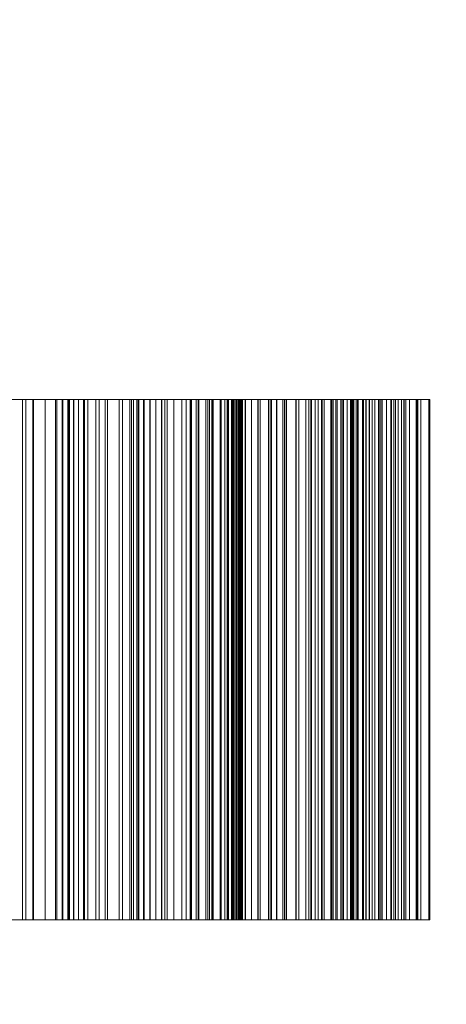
# Model space of a CAD drawing. Header units: millimetres. Extents: x -2233 to 65662, y -50530 to 6847.
# Tile 527 of 656: x 25505 to 25669, y -17482 to -17104. Entities that reach past the tile are written whole.
import ezdxf

# ---------------------------------------------------------------- set-up
doc = ezdxf.new("R2010")
doc.units = ezdxf.units.MM
doc.layers.add('COTAS_P', color=1, linetype='Continuous', lineweight=0)
doc.layers.add('superior_briquetadora', color=7, linetype='Continuous', lineweight=0)
doc.dimstyles.new('R19_100', dxfattribs={"dimtxt": 250, "dimasz": 150, "dimexe": 150, "dimexo": 80, "dimgap": 100, "dimtad": 1, "dimtih": 1, "dimtoh": 1, "dimdsep": 46, "dimcen": 0.09, "dimadec": 0, "dimazin": 0, "dimtfac": 1, "dimtdec": 4, "dimtofl": 0, "dimtmove": 0, "dimatfit": 3, "dimfxl": 1, "dimtolj": 1, "dimtzin": 0, "dimarcsym": 0})

# ---------------------------------------------------------------- blocks, each defined once
blk = doc.blocks.new('DIM_R32_27')
at = {"layer": 'COTAS_P'}
for p, q in [((24250.07, -17080), (24400.07, -17035)), ((26750.07, -17080), (26600.07, -17035)), ((24250.07, -17980), (24250.07, -17080)), ((24250.07, -17080), (26750.07, -17080)), ((24250.07, -17080), (24400.07, -17125)), ((26750.07, -17080), (26600.07, -17125)), ((26750.07, -17980), (26750.07, -17080))]:
    blk.add_line(p, q, dxfattribs=at)
blk.add_text('2500 P', height=250, dxfattribs=at).set_placement((25500.07, -16980))

msp = doc.modelspace()

# ---------------------------------------------------------------- linework, layer by layer
at = {"layer": 'superior_briquetadora'}
for p, q in [((25492.997, -17250), (25506.87, -17250)), ((25509.525, -17250), (25495.416, -17250)), ((25501.589, -17250), (25505.661, -17250)), ((25505.661, -17250), (25505.661, -17450)), ((25505.661, -17250), (25509.893, -17250)), ((25506.87, -17250), (25521.078, -17250)), ((25506.87, -17450), (25506.87, -17250)), ((25523.697, -17250), (25509.525, -17250)), ((25509.525, -17450), (25509.525, -17250)), ((25509.893, -17250), (25509.893, -17450)), ((25509.893, -17250), (25514.27, -17250)), ((25514.27, -17250), (25514.27, -17450)), ((25514.27, -17250), (25518.779, -17250)), ((25518.357, -17250), (25518.357, -17450)), ((25520.813, -17250), (25518.357, -17250)), ((25518.357, -17250), (25525.322, -17250)), ((25518.779, -17250), (25518.779, -17450)), ((25518.779, -17250), (25523.412, -17250)), ((25520.813, -17250), (25520.813, -17450)), ((25523.091, -17250), (25520.813, -17250)), ((25521.078, -17250), (25535.077, -17250)), ((25521.078, -17450), (25521.078, -17250)), ((25523.091, -17250), (25523.091, -17450)), ((25525.21, -17250), (25523.091, -17250)), ((25523.412, -17250), (25523.412, -17450)), ((25523.412, -17250), (25530.719, -17250)), ((25537.388, -17250), (25523.697, -17250)), ((25523.697, -17450), (25523.697, -17250)), ((25525.21, -17250), (25525.21, -17450)), ((25527.183, -17250), (25525.21, -17250)), ((25525.322, -17250), (25525.322, -17450)), ((25525.322, -17250), (25529.472, -17250)), ((25527.183, -17250), (25527.183, -17450)), ((25529.018, -17250), (25527.183, -17250)), ((25529.018, -17250), (25529.018, -17450)), ((25530.719, -17250), (25529.018, -17250)), ((25529.472, -17250), (25529.472, -17450)), ((25529.472, -17250), (25533.788, -17250)), ((25530.719, -17250), (25530.719, -17450)), ((25533.788, -17250), (25533.788, -17450)), ((25533.788, -17250), (25538.25, -17250)), ((25535.077, -17250), (25548.328, -17250)), ((25535.077, -17450), (25535.077, -17250)), ((25550.071, -17250), (25537.388, -17250)), ((25537.388, -17450), (25537.388, -17250)), ((25538.25, -17250), (25538.25, -17450)), ((25538.25, -17250), (25542.841, -17250)), ((25542.841, -17250), (25542.841, -17450)), ((25542.841, -17250), (25547.553, -17250)), ((25544.045, -17250), (25544.045, -17450)), ((25546.895, -17250), (25544.045, -17250)), ((25544.045, -17250), (25550.293, -17250)), ((25546.895, -17250), (25546.895, -17450)), ((25549.585, -17250), (25546.895, -17250)), ((25547.553, -17250), (25547.553, -17450)), ((25547.553, -17250), (25552.377, -17250)), ((25548.328, -17250), (25560.322, -17250)), ((25548.328, -17450), (25548.328, -17250)), ((25549.585, -17250), (25549.585, -17450)), ((25552.132, -17250), (25549.585, -17250)), ((25561.26, -17250), (25550.071, -17250)), ((25550.071, -17450), (25550.071, -17250)), ((25550.293, -17250), (25550.293, -17450)), ((25550.293, -17250), (25554.664, -17250)), ((25552.132, -17250), (25552.132, -17450)), ((25554.546, -17250), (25552.132, -17250)), ((25552.377, -17250), (25552.377, -17450)), ((25552.377, -17250), (25558.999, -17250)), ((25554.546, -17250), (25554.546, -17450)), ((25556.833, -17250), (25554.546, -17250)), ((25554.664, -17250), (25554.664, -17450)), ((25554.664, -17250), (25559.183, -17250)), ((25556.833, -17250), (25556.833, -17450)), ((25558.999, -17250), (25556.833, -17250)), ((25558.999, -17250), (25558.999, -17450)), ((25559.183, -17250), (25559.183, -17450)), ((25559.183, -17250), (25563.831, -17250)), ((25560.322, -17250), (25570.598, -17250)), ((25560.322, -17450), (25560.322, -17250)), ((25570.523, -17250), (25561.26, -17250)), ((25561.26, -17450), (25561.26, -17250)), ((25563.831, -17250), (25563.831, -17450)), ((25563.831, -17250), (25568.594, -17250)), ((25566.901, -17250), (25566.901, -17450)), ((25570.119, -17250), (25566.901, -17250)), ((25566.901, -17250), (25572.373, -17250)), ((25568.594, -17250), (25568.594, -17450)), ((25568.594, -17250), (25573.463, -17250)), ((25570.119, -17250), (25570.119, -17450)), ((25573.196, -17250), (25570.119, -17250)), ((25577.506, -17250), (25570.523, -17250)), ((25570.523, -17450), (25570.523, -17250)), ((25570.598, -17250), (25578.76, -17250)), ((25570.598, -17450), (25570.598, -17250)), ((25572.373, -17250), (25572.373, -17450)), ((25572.373, -17250), (25576.923, -17250)), ((25573.196, -17250), (25573.196, -17450)), ((25576.145, -17250), (25573.196, -17250)), ((25573.463, -17250), (25573.463, -17450)), ((25573.463, -17250), (25578.43, -17250)), ((25576.145, -17250), (25576.145, -17450)), ((25578.976, -17250), (25576.145, -17250)), ((25576.923, -17250), (25576.923, -17450)), ((25576.923, -17250), (25581.601, -17250)), ((25581.94, -17250), (25577.506, -17250)), ((25577.506, -17450), (25577.506, -17250)), ((25578.43, -17250), (25578.43, -17450)), ((25578.43, -17250), (25584.304, -17250)), ((25578.76, -17250), (25584.496, -17250)), ((25578.76, -17450), (25578.76, -17250)), ((25578.976, -17250), (25578.976, -17450)), ((25581.694, -17250), (25578.976, -17250)), ((25581.601, -17250), (25581.601, -17450)), ((25581.601, -17250), (25586.39, -17250)), ((25581.694, -17250), (25581.694, -17450)), ((25584.304, -17250), (25581.694, -17250)), ((25583.435, -17250), (25581.94, -17250)), ((25581.94, -17450), (25581.94, -17250)), ((25584.78, -17250), (25583.435, -17250)), ((25583.435, -17450), (25583.435, -17250)), ((25584.304, -17250), (25584.304, -17450)), ((25584.496, -17250), (25587.585, -17250)), ((25584.496, -17450), (25584.496, -17250)), ((25585.974, -17250), (25584.78, -17250)), ((25584.78, -17450), (25584.78, -17250)), ((25587.016, -17250), (25585.974, -17250)), ((25585.974, -17450), (25585.974, -17250)), ((25586.39, -17250), (25586.39, -17450)), ((25586.39, -17250), (25591.278, -17250)), ((25586.707, -17250), (25586.707, -17450)), ((25590.261, -17250), (25586.707, -17250)), ((25586.707, -17250), (25591.35, -17250)), ((25587.905, -17250), (25587.016, -17250)), ((25587.016, -17450), (25587.016, -17250)), ((25587.585, -17250), (25588.38, -17250)), ((25587.585, -17450), (25587.585, -17250)), ((25588.642, -17250), (25587.905, -17250)), ((25587.905, -17450), (25587.905, -17250)), ((25588.38, -17250), (25589.023, -17250)), ((25588.38, -17450), (25588.38, -17250)), ((25589.227, -17250), (25588.642, -17250)), ((25588.642, -17450), (25588.642, -17250)), ((25589.023, -17250), (25589.512, -17250)), ((25589.023, -17450), (25589.023, -17250)), ((25589.658, -17250), (25589.227, -17250)), ((25589.227, -17450), (25589.227, -17250)), ((25589.512, -17250), (25589.848, -17250)), ((25589.512, -17450), (25589.512, -17250)), ((25589.936, -17250), (25589.658, -17250)), ((25589.658, -17450), (25589.658, -17250)), ((25589.848, -17250), (25590.031, -17250)), ((25589.848, -17450), (25589.848, -17250)), ((25590.06, -17250), (25589.936, -17250)), ((25589.936, -17450), (25589.936, -17250)), ((25590.031, -17250), (25590.06, -17250)), ((25590.031, -17450), (25590.031, -17250)), ((25590.06, -17450), (25590.06, -17250)), ((25590.261, -17250), (25590.261, -17450)), ((25593.694, -17250), (25590.261, -17250)), ((25591.278, -17250), (25591.278, -17450)), ((25591.278, -17250), (25596.258, -17250)), ((25591.35, -17250), (25591.35, -17450)), ((25591.35, -17250), (25596.034, -17250)), ((25593.694, -17250), (25593.694, -17450)), ((25597.017, -17250), (25593.694, -17250)), ((25596.034, -17250), (25596.034, -17450)), ((25596.034, -17250), (25600.826, -17250)), ((25596.258, -17250), (25596.258, -17450)), ((25596.258, -17250), (25601.32, -17250)), ((25597.017, -17250), (25597.017, -17450)), ((25600.239, -17250), (25597.017, -17250)), ((25600.239, -17250), (25600.239, -17450)), ((25603.362, -17250), (25600.239, -17250)), ((25600.826, -17250), (25600.826, -17450)), ((25600.826, -17250), (25605.71, -17250)), ((25601.32, -17250), (25601.32, -17450)), ((25601.32, -17250), (25606.39, -17250)), ((25603.27, -17250), (25603.27, -17450)), ((25607.127, -17250), (25603.27, -17250)), ((25603.27, -17250), (25607.039, -17250)), ((25603.362, -17250), (25603.362, -17450)), ((25606.39, -17250), (25603.362, -17250)), ((25605.71, -17250), (25605.71, -17450)), ((25605.71, -17250), (25610.677, -17250)), ((25606.39, -17250), (25606.39, -17450)), ((25607.039, -17250), (25607.039, -17450)), ((25607.039, -17250), (25611.813, -17250)), ((25607.127, -17250), (25607.127, -17450)), ((25610.883, -17250), (25607.127, -17250)), ((25610.677, -17250), (25610.677, -17450)), ((25610.677, -17250), (25615.719, -17250)), ((25610.883, -17250), (25610.883, -17450)), ((25614.549, -17250), (25610.883, -17250)), ((25611.813, -17250), (25611.813, -17450)), ((25611.813, -17250), (25616.673, -17250)), ((25614.549, -17250), (25614.549, -17450)), ((25618.129, -17250), (25614.549, -17250)), ((25615.719, -17250), (25615.719, -17450)), ((25615.719, -17250), (25620.828, -17250)), ((25616.432, -17250), (25616.432, -17450)), ((25620.554, -17250), (25616.432, -17250)), ((25616.432, -17250), (25619.291, -17250)), ((25616.673, -17250), (25616.673, -17450)), ((25616.673, -17250), (25621.606, -17250)), ((25618.129, -17250), (25618.129, -17450)), ((25621.627, -17250), (25618.129, -17250)), ((25619.291, -17250), (25619.291, -17450)), ((25619.291, -17250), (25624.108, -17250)), ((25620.554, -17250), (25620.554, -17450)), ((25624.597, -17250), (25620.554, -17250)), ((25620.828, -17250), (25620.828, -17450)), ((25620.828, -17250), (25625.045, -17250)), ((25621.606, -17250), (25621.606, -17450)), ((25621.606, -17250), (25626.603, -17250)), ((25621.627, -17250), (25621.627, -17450)), ((25625.045, -17250), (25621.627, -17250)), ((25624.108, -17250), (25624.108, -17450)), ((25624.108, -17250), (25628.989, -17250)), ((25624.597, -17250), (25624.597, -17450)), ((25628.57, -17250), (25624.597, -17250)), ((25625.045, -17250), (25625.045, -17450)), ((25626.065, -17250), (25626.065, -17450)), ((25630.412, -17250), (25626.065, -17250)), ((25626.065, -17250), (25627.987, -17250)), ((25626.603, -17250), (25626.603, -17450)), ((25626.603, -17250), (25631.658, -17250)), ((25627.987, -17250), (25627.987, -17450)), ((25627.987, -17250), (25632.802, -17250)), ((25628.57, -17250), (25628.57, -17450)), ((25632.475, -17250), (25628.57, -17250)), ((25628.989, -17250), (25628.989, -17450)), ((25628.989, -17250), (25633.923, -17250)), ((25630.412, -17250), (25630.412, -17450)), ((25634.705, -17250), (25630.412, -17250)), ((25631.658, -17250), (25631.658, -17450)), ((25631.658, -17250), (25636.766, -17250)), ((25632.078, -17250), (25632.078, -17450)), ((25636.608, -17250), (25632.078, -17250)), ((25632.078, -17250), (25633.043, -17250)), ((25632.475, -17250), (25632.475, -17450)), ((25636.313, -17250), (25632.475, -17250)), ((25632.802, -17250), (25632.802, -17450)), ((25632.802, -17250), (25637.656, -17250)), ((25633.043, -17250), (25633.043, -17450)), ((25633.043, -17250), (25637.809, -17250)), ((25633.923, -17250), (25633.923, -17450)), ((25633.923, -17250), (25638.903, -17250)), ((25634.411, -17250), (25634.411, -17450)), ((25639.082, -17250), (25634.411, -17250)), ((25634.705, -17250), (25634.705, -17450)), ((25638.946, -17250), (25634.705, -17250)), ((25636.313, -17250), (25636.313, -17450)), ((25640.088, -17250), (25636.313, -17250)), ((25636.608, -17250), (25636.608, -17450)), ((25641.108, -17250), (25636.608, -17250)), ((25636.766, -17250), (25636.766, -17450)), ((25636.766, -17250), (25640.088, -17250)), ((25637.656, -17250), (25637.656, -17450)), ((25637.656, -17250), (25642.543, -17250)), ((25637.809, -17250), (25637.809, -17450)), ((25637.809, -17250), (25642.591, -17250)), ((25638.903, -17250), (25638.903, -17450)), ((25638.903, -17250), (25643.923, -17250)), ((25638.946, -17250), (25638.946, -17450)), ((25643.137, -17250), (25638.946, -17250)), ((25639.082, -17250), (25639.082, -17450)), ((25643.745, -17250), (25639.082, -17250)), ((25640.088, -17250), (25640.088, -17450)), ((25641.108, -17250), (25641.108, -17450)), ((25645.576, -17250), (25641.108, -17250)), ((25642.543, -17250), (25642.543, -17450)), ((25642.543, -17250), (25647.457, -17250)), ((25642.591, -17250), (25642.591, -17450)), ((25642.591, -17250), (25647.384, -17250)), ((25643.137, -17250), (25643.137, -17450)), ((25647.28, -17250), (25643.137, -17250)), ((25643.745, -17250), (25643.745, -17450)), ((25648.398, -17250), (25643.745, -17250)), ((25643.923, -17250), (25643.923, -17450)), ((25643.923, -17250), (25648.979, -17250)), ((25645.576, -17250), (25645.576, -17450)), ((25650.015, -17250), (25645.576, -17250)), ((25647.28, -17250), (25647.28, -17450)), ((25651.375, -17250), (25647.28, -17250)), ((25647.384, -17250), (25647.384, -17450)), ((25647.384, -17250), (25652.185, -17250)), ((25647.457, -17250), (25647.457, -17450)), ((25647.457, -17250), (25652.394, -17250)), ((25648.398, -17250), (25648.398, -17450)), ((25653.04, -17250), (25648.398, -17250)), ((25648.979, -17250), (25648.979, -17450)), ((25648.979, -17250), (25651.375, -17250)), ((25650.015, -17250), (25650.015, -17450)), ((25654.422, -17250), (25650.015, -17250)), ((25651.375, -17250), (25651.375, -17450)), ((25652.185, -17250), (25652.185, -17450)), ((25652.185, -17250), (25656.991, -17250)), ((25652.394, -17250), (25652.394, -17450)), ((25652.394, -17250), (25657.35, -17250)), ((25653.04, -17250), (25653.04, -17450)), ((25657.669, -17250), (25653.04, -17250)), ((25654.422, -17250), (25654.422, -17450)), ((25658.797, -17250), (25654.422, -17250)), ((25656.991, -17250), (25656.991, -17450)), ((25656.991, -17250), (25661.799, -17250)), ((25657.35, -17250), (25657.35, -17450)), ((25657.35, -17250), (25658.797, -17250)), ((25657.669, -17250), (25657.669, -17450)), ((25662.283, -17250), (25657.669, -17250)), ((25658.797, -17250), (25658.797, -17450)), ((25661.799, -17250), (25661.799, -17450)), ((25661.799, -17250), (25662.283, -17250)), ((25662.283, -17250), (25662.283, -17450)), ((25492.997, -17450), (25506.87, -17450)), ((25509.525, -17450), (25495.416, -17450)), ((25501.589, -17450), (25505.661, -17450)), ((25505.661, -17450), (25509.893, -17450)), ((25506.87, -17450), (25521.078, -17450)), ((25523.697, -17450), (25509.525, -17450)), ((25509.893, -17450), (25514.27, -17450)), ((25514.27, -17450), (25518.779, -17450)), ((25520.813, -17450), (25518.357, -17450)), ((25518.357, -17450), (25525.322, -17450)), ((25518.779, -17450), (25523.412, -17450)), ((25523.091, -17450), (25520.813, -17450)), ((25521.078, -17450), (25535.077, -17450)), ((25525.21, -17450), (25523.091, -17450)), ((25523.412, -17450), (25530.719, -17450)), ((25537.388, -17450), (25523.697, -17450)), ((25527.183, -17450), (25525.21, -17450)), ((25525.322, -17450), (25529.472, -17450)), ((25529.018, -17450), (25527.183, -17450)), ((25530.719, -17450), (25529.018, -17450)), ((25529.472, -17450), (25533.788, -17450)), ((25533.788, -17450), (25538.25, -17450)), ((25535.077, -17450), (25548.328, -17450)), ((25550.071, -17450), (25537.388, -17450)), ((25538.25, -17450), (25542.841, -17450)), ((25542.841, -17450), (25547.553, -17450)), ((25546.895, -17450), (25544.045, -17450)), ((25544.045, -17450), (25550.293, -17450)), ((25549.585, -17450), (25546.895, -17450)), ((25547.553, -17450), (25552.377, -17450)), ((25548.328, -17450), (25560.322, -17450)), ((25552.132, -17450), (25549.585, -17450)), ((25561.26, -17450), (25550.071, -17450)), ((25550.293, -17450), (25554.664, -17450)), ((25554.546, -17450), (25552.132, -17450)), ((25552.377, -17450), (25558.999, -17450)), ((25556.833, -17450), (25554.546, -17450)), ((25554.664, -17450), (25559.183, -17450)), ((25558.999, -17450), (25556.833, -17450)), ((25559.183, -17450), (25563.831, -17450)), ((25560.322, -17450), (25570.598, -17450)), ((25570.523, -17450), (25561.26, -17450)), ((25563.831, -17450), (25568.594, -17450)), ((25570.119, -17450), (25566.901, -17450)), ((25566.901, -17450), (25572.373, -17450)), ((25568.594, -17450), (25573.463, -17450)), ((25573.196, -17450), (25570.119, -17450)), ((25577.506, -17450), (25570.523, -17450)), ((25570.598, -17450), (25578.76, -17450)), ((25572.373, -17450), (25576.923, -17450)), ((25576.145, -17450), (25573.196, -17450)), ((25573.463, -17450), (25578.43, -17450)), ((25578.976, -17450), (25576.145, -17450)), ((25576.923, -17450), (25581.601, -17450)), ((25581.94, -17450), (25577.506, -17450)), ((25578.43, -17450), (25584.304, -17450)), ((25578.76, -17450), (25584.496, -17450)), ((25581.694, -17450), (25578.976, -17450)), ((25581.601, -17450), (25586.39, -17450)), ((25584.304, -17450), (25581.694, -17450)), ((25583.435, -17450), (25581.94, -17450)), ((25584.78, -17450), (25583.435, -17450)), ((25584.496, -17450), (25587.585, -17450)), ((25585.974, -17450), (25584.78, -17450)), ((25587.016, -17450), (25585.974, -17450)), ((25586.39, -17450), (25591.278, -17450)), ((25590.261, -17450), (25586.707, -17450)), ((25586.707, -17450), (25591.35, -17450)), ((25587.905, -17450), (25587.016, -17450)), ((25587.585, -17450), (25588.38, -17450)), ((25588.642, -17450), (25587.905, -17450)), ((25588.38, -17450), (25589.023, -17450)), ((25589.227, -17450), (25588.642, -17450)), ((25589.023, -17450), (25589.512, -17450)), ((25589.658, -17450), (25589.227, -17450)), ((25589.512, -17450), (25589.848, -17450)), ((25589.936, -17450), (25589.658, -17450)), ((25589.848, -17450), (25590.031, -17450)), ((25590.06, -17450), (25589.936, -17450)), ((25590.031, -17450), (25590.06, -17450)), ((25593.694, -17450), (25590.261, -17450)), ((25591.278, -17450), (25596.258, -17450)), ((25591.35, -17450), (25596.034, -17450)), ((25597.017, -17450), (25593.694, -17450)), ((25596.034, -17450), (25600.826, -17450)), ((25596.258, -17450), (25601.32, -17450)), ((25600.239, -17450), (25597.017, -17450)), ((25603.362, -17450), (25600.239, -17450)), ((25600.826, -17450), (25605.71, -17450)), ((25601.32, -17450), (25606.39, -17450)), ((25607.127, -17450), (25603.27, -17450)), ((25603.27, -17450), (25607.039, -17450)), ((25606.39, -17450), (25603.362, -17450)), ((25605.71, -17450), (25610.677, -17450)), ((25607.039, -17450), (25611.813, -17450)), ((25610.883, -17450), (25607.127, -17450)), ((25610.677, -17450), (25615.719, -17450)), ((25614.549, -17450), (25610.883, -17450)), ((25611.813, -17450), (25616.673, -17450)), ((25618.129, -17450), (25614.549, -17450)), ((25615.719, -17450), (25620.828, -17450)), ((25620.554, -17450), (25616.432, -17450)), ((25616.432, -17450), (25619.291, -17450)), ((25616.673, -17450), (25621.606, -17450)), ((25621.627, -17450), (25618.129, -17450)), ((25619.291, -17450), (25624.108, -17450)), ((25624.597, -17450), (25620.554, -17450)), ((25620.828, -17450), (25625.045, -17450)), ((25621.606, -17450), (25626.603, -17450)), ((25625.045, -17450), (25621.627, -17450)), ((25624.108, -17450), (25628.989, -17450)), ((25628.57, -17450), (25624.597, -17450)), ((25630.412, -17450), (25626.065, -17450)), ((25626.065, -17450), (25627.987, -17450)), ((25626.603, -17450), (25631.658, -17450)), ((25627.987, -17450), (25632.802, -17450)), ((25632.475, -17450), (25628.57, -17450)), ((25628.989, -17450), (25633.923, -17450)), ((25634.705, -17450), (25630.412, -17450)), ((25631.658, -17450), (25636.766, -17450)), ((25636.608, -17450), (25632.078, -17450)), ((25632.078, -17450), (25633.043, -17450)), ((25636.313, -17450), (25632.475, -17450)), ((25632.802, -17450), (25637.656, -17450)), ((25633.043, -17450), (25637.809, -17450)), ((25633.923, -17450), (25638.903, -17450)), ((25639.082, -17450), (25634.411, -17450)), ((25638.946, -17450), (25634.705, -17450)), ((25640.088, -17450), (25636.313, -17450)), ((25641.108, -17450), (25636.608, -17450)), ((25636.766, -17450), (25640.088, -17450)), ((25637.656, -17450), (25642.543, -17450)), ((25637.809, -17450), (25642.591, -17450)), ((25638.903, -17450), (25643.923, -17450)), ((25643.137, -17450), (25638.946, -17450)), ((25643.745, -17450), (25639.082, -17450)), ((25645.576, -17450), (25641.108, -17450)), ((25642.543, -17450), (25647.457, -17450)), ((25642.591, -17450), (25647.384, -17450)), ((25647.28, -17450), (25643.137, -17450)), ((25648.398, -17450), (25643.745, -17450)), ((25643.923, -17450), (25648.979, -17450)), ((25650.015, -17450), (25645.576, -17450)), ((25651.375, -17450), (25647.28, -17450)), ((25647.384, -17450), (25652.185, -17450)), ((25647.457, -17450), (25652.394, -17450)), ((25653.04, -17450), (25648.398, -17450)), ((25648.979, -17450), (25651.375, -17450)), ((25654.422, -17450), (25650.015, -17450)), ((25652.185, -17450), (25656.991, -17450)), ((25652.394, -17450), (25657.35, -17450)), ((25657.669, -17450), (25653.04, -17450)), ((25658.797, -17450), (25654.422, -17450)), ((25656.991, -17450), (25661.799, -17450)), ((25657.35, -17450), (25658.797, -17450)), ((25662.283, -17450), (25657.669, -17450)), ((25661.799, -17450), (25662.283, -17450))]:
    msp.add_line(p, q, dxfattribs=at)

# ---------------------------------------------------------------- dimensions: what is measured, and where the dimension line sits
at = {"layer": 'COTAS_P'}
dim = msp.add_aligned_dim(p1=(24250.067, -17980), p2=(26750.067, -17980), distance=900, text='<> P', dimstyle='R19_100', dxfattribs=at)
dim.commit()
dim.dimension.update_dxf_attribs({"geometry": 'DIM_R32_27', "text_midpoint": (25500.067, -17080)})

doc.saveas('drawing.dxf')
